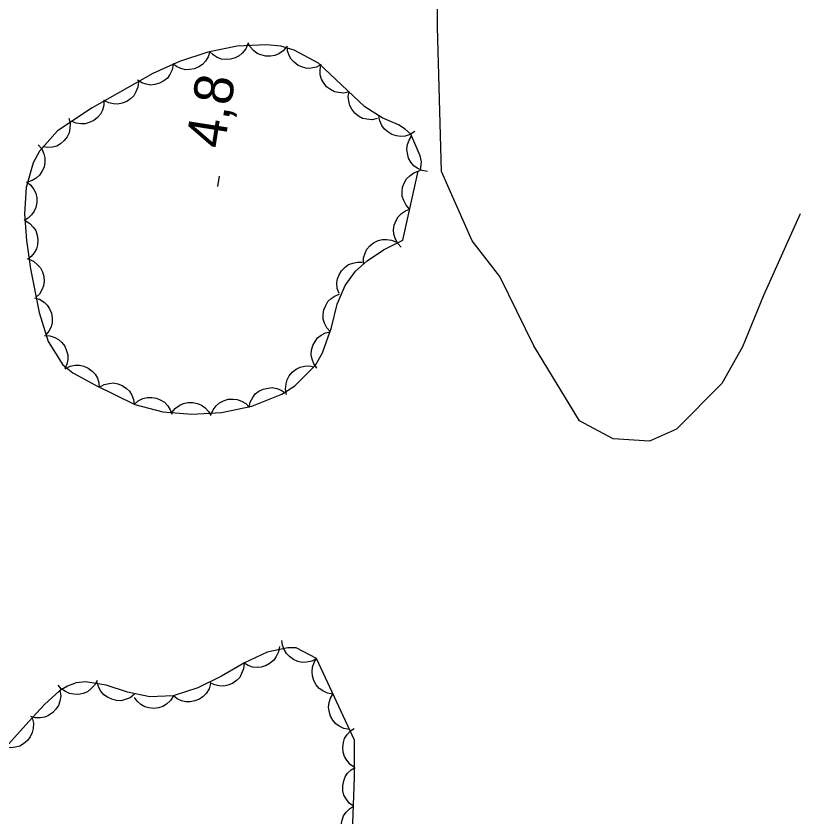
# Model space of a CAD drawing. Extents: x 282461 to 284471, y 5554090 to 5557646.
# Drawn here: x 283725.4 to 283785.5, y 5556089.3 to 5556150.9 of the extents above; entities that cross this region are included whole.
import ezdxf

# ---------------------------------------------------------------- set-up
doc = ezdxf.new("R2010")
doc.units = 0
for name, color, linetype in [('Niveau 1', 7, 'Continuous'), ('Niveau 3', 7, 'Continuous'), ('Niveau 44', 7, 'Continuous')]:
    doc.layers.add(name, color=color, linetype=linetype)

msp = doc.modelspace()

# ---------------------------------------------------------------- linework, layer by layer
at = {"layer": 'Niveau 1'}
msp.add_lwpolyline([(283785.75, 5556135.64), (283782.92, 5556129.36), (283781.32, 5556125.4), (283779.71, 5556122.6), (283776.24, 5556119.08), (283774.15, 5556118.14), (283771.35, 5556118.34), (283768.78, 5556119.71), (283765.25, 5556125.49), (283762.64, 5556130.81), (283760.53, 5556133.57), (283758.16, 5556138.89), (283757.84, 5556150.04), (283757.79, 5556157.71), (283760.25, 5556171.9), (283762.28, 5556180.51)], dxfattribs=at)
at = {"layer": 'Niveau 3'}
msp.add_line((283740.96, 5556137.75), (283741.08, 5556138.54), dxfattribs=at)
at = {"layer": 'Niveau 44'}
for points in [[(283746.25, 5556148.5), (283745.98, 5556148.19), (283745.65, 5556147.96), (283745.35, 5556147.82), (283745, 5556147.77), (283744.64, 5556147.77), (283744.27, 5556147.87), (283743.97, 5556147.99), (283743.69, 5556148.21), (283743.45, 5556148.49), (283743.28, 5556148.8)], [(283756.36, 5556138.92), (283756.55, 5556139), (283756.61, 5556139.65), (283756.53, 5556140.12), (283755.8, 5556141.77), (283755.37, 5556142.17), (283754.86, 5556142.5), (283753.59, 5556143.04), (283752.26, 5556143.89), (283748.7, 5556147.24), (283746.84, 5556148.25), (283745.8, 5556148.55), (283744.7, 5556148.66), (283742.44, 5556148.55), (283740.2, 5556148.09), (283738.02, 5556147.36), (283735.96, 5556146.44), (283731.28, 5556143.8), (283728.62, 5556142.03), (283727.23, 5556140.47), (283726.75, 5556139.56), (283726.21, 5556137.66), (283726.09, 5556135.65), (283726.23, 5556133.58), (283726.55, 5556131.42), (283727.21, 5556128.05), (283727.9, 5556125.83), (283729.03, 5556124.02), (283729.81, 5556123.4), (283731.55, 5556122.45), (283734.58, 5556120.97), (283736.74, 5556120.41), (283738.96, 5556120.24), (283741.25, 5556120.35), (283743.58, 5556120.84), (283745.87, 5556121.77), (283746.89, 5556122.41), (283748.46, 5556124), (283749.01, 5556124.96), (283749.71, 5556126.91), (283750.13, 5556128.68), (283750.74, 5556130.13), (283751.55, 5556131.24), (283752.45, 5556132.03), (283753.71, 5556132.87), (283755.18, 5556133.61), (283756.36, 5556138.92)], [(283743.26, 5556148.72), (283743.1, 5556148.33), (283742.84, 5556148.02), (283742.6, 5556147.8), (283742.29, 5556147.64), (283741.94, 5556147.54), (283741.56, 5556147.52), (283741.23, 5556147.55), (283740.91, 5556147.68), (283740.59, 5556147.87), (283740.33, 5556148.12)], [(283748.91, 5556147.13), (283748.54, 5556146.93), (283748.14, 5556146.86), (283747.82, 5556146.84), (283747.48, 5556146.93), (283747.14, 5556147.07), (283746.84, 5556147.31), (283746.61, 5556147.54), (283746.44, 5556147.84), (283746.32, 5556148.19), (283746.29, 5556148.55)], [(283740.33, 5556148.13), (283740.22, 5556147.73), (283740, 5556147.39), (283739.79, 5556147.14), (283739.5, 5556146.95), (283739.16, 5556146.8), (283738.78, 5556146.74), (283738.46, 5556146.73), (283738.12, 5556146.82), (283737.78, 5556146.97), (283737.5, 5556147.19)], [(283737.52, 5556147.14), (283737.45, 5556146.73), (283737.26, 5556146.37), (283737.08, 5556146.09), (283736.8, 5556145.88), (283736.48, 5556145.7), (283736.11, 5556145.6), (283735.79, 5556145.55), (283735.45, 5556145.61), (283735.1, 5556145.73), (283734.79, 5556145.92)], [(283751.05, 5556145.03), (283750.64, 5556144.94), (283750.24, 5556144.97), (283749.92, 5556145.04), (283749.61, 5556145.2), (283749.32, 5556145.43), (283749.09, 5556145.74), (283748.92, 5556146.01), (283748.84, 5556146.35), (283748.82, 5556146.72), (283748.87, 5556147.08)], [(283734.85, 5556145.81), (283734.81, 5556145.4), (283734.66, 5556145.02), (283734.5, 5556144.73), (283734.25, 5556144.49), (283733.95, 5556144.28), (283733.59, 5556144.15), (283733.27, 5556144.08), (283732.93, 5556144.1), (283732.57, 5556144.19), (283732.25, 5556144.34)], [(283753.22, 5556142.98), (283752.82, 5556142.89), (283752.41, 5556142.92), (283752.09, 5556142.99), (283751.78, 5556143.16), (283751.5, 5556143.38), (283751.27, 5556143.69), (283751.1, 5556143.97), (283751.02, 5556144.31), (283750.99, 5556144.68), (283751.05, 5556145.03)], [(283732.2, 5556144.41), (283732.2, 5556144), (283732.08, 5556143.61), (283731.94, 5556143.31), (283731.71, 5556143.05), (283731.42, 5556142.82), (283731.07, 5556142.67), (283730.76, 5556142.57), (283730.41, 5556142.57), (283730.05, 5556142.62), (283729.72, 5556142.76)], [(283729.5, 5556143.01), (283729.6, 5556142.61), (283729.58, 5556142.21), (283729.52, 5556141.88), (283729.36, 5556141.57), (283729.14, 5556141.28), (283728.85, 5556141.04), (283728.57, 5556140.86), (283728.23, 5556140.77), (283727.87, 5556140.74), (283727.51, 5556140.79)], [(283756.1, 5556141.97), (283755.75, 5556141.75), (283755.36, 5556141.63), (283755.04, 5556141.59), (283754.69, 5556141.64), (283754.34, 5556141.75), (283754.02, 5556141.96), (283753.77, 5556142.16), (283753.57, 5556142.45), (283753.42, 5556142.79), (283753.35, 5556143.14)], [(283757.07, 5556138.9), (283756.66, 5556138.97), (283756.3, 5556139.16), (283756.03, 5556139.34), (283755.81, 5556139.62), (283755.63, 5556139.94), (283755.54, 5556140.31), (283755.49, 5556140.63), (283755.55, 5556140.98), (283755.67, 5556141.32), (283755.86, 5556141.63)], [(283727.15, 5556140.96), (283727.41, 5556140.64), (283727.57, 5556140.27), (283727.66, 5556139.95), (283727.65, 5556139.6), (283727.59, 5556139.24), (283727.42, 5556138.89), (283727.25, 5556138.62), (283726.99, 5556138.39), (283726.67, 5556138.2), (283726.33, 5556138.08)], [(283755.71, 5556136.01), (283755.43, 5556136.31), (283755.25, 5556136.67), (283755.14, 5556136.98), (283755.13, 5556137.33), (283755.17, 5556137.7), (283755.32, 5556138.05), (283755.47, 5556138.33), (283755.72, 5556138.58), (283756.03, 5556138.79), (283756.36, 5556138.92)], [(283726.24, 5556138.1), (283726.57, 5556137.85), (283726.8, 5556137.52), (283726.96, 5556137.23), (283727.03, 5556136.88), (283727.04, 5556136.52), (283726.95, 5556136.14), (283726.84, 5556135.84), (283726.63, 5556135.56), (283726.37, 5556135.3), (283726.06, 5556135.12)], [(283755.06, 5556133.09), (283754.78, 5556133.39), (283754.6, 5556133.76), (283754.49, 5556134.07), (283754.48, 5556134.42), (283754.53, 5556134.78), (283754.67, 5556135.13), (283754.82, 5556135.42), (283755.08, 5556135.66), (283755.38, 5556135.87), (283755.71, 5556136.01)], [(283726.13, 5556135.12), (283726.49, 5556134.91), (283726.76, 5556134.61), (283726.95, 5556134.35), (283727.06, 5556134.01), (283727.12, 5556133.65), (283727.08, 5556133.27), (283727.01, 5556132.95), (283726.84, 5556132.65), (283726.61, 5556132.36), (283726.33, 5556132.14)], [(283752.15, 5556131.83), (283752.16, 5556132.25), (283752.28, 5556132.63), (283752.41, 5556132.93), (283752.65, 5556133.19), (283752.93, 5556133.42), (283753.28, 5556133.58), (283753.59, 5556133.68), (283753.94, 5556133.68), (283754.31, 5556133.62), (283754.64, 5556133.49)], [(283726.41, 5556132.15), (283726.79, 5556131.99), (283727.1, 5556131.73), (283727.32, 5556131.48), (283727.48, 5556131.17), (283727.58, 5556130.81), (283727.59, 5556130.43), (283727.56, 5556130.11), (283727.43, 5556129.79), (283727.23, 5556129.47), (283726.98, 5556129.22)], [(283750.29, 5556129.51), (283750.14, 5556129.9), (283750.12, 5556130.3), (283750.15, 5556130.63), (283750.28, 5556130.96), (283750.47, 5556131.27), (283750.74, 5556131.54), (283751, 5556131.74), (283751.33, 5556131.86), (283751.69, 5556131.93), (283752.05, 5556131.92)], [(283726.86, 5556129.19), (283727.25, 5556129.07), (283727.59, 5556128.84), (283727.84, 5556128.62), (283728.02, 5556128.33), (283728.16, 5556127.99), (283728.21, 5556127.61), (283728.22, 5556127.28), (283728.13, 5556126.95), (283727.97, 5556126.62), (283727.74, 5556126.34)], [(283749.63, 5556126.56), (283749.34, 5556126.86), (283749.17, 5556127.23), (283749.07, 5556127.54), (283749.06, 5556127.89), (283749.11, 5556128.25), (283749.26, 5556128.6), (283749.42, 5556128.89), (283749.67, 5556129.13), (283749.98, 5556129.33), (283750.32, 5556129.46)], [(283727.62, 5556126.28), (283728.04, 5556126.26), (283728.42, 5556126.13), (283728.71, 5556125.98), (283728.97, 5556125.74), (283729.19, 5556125.45), (283729.33, 5556125.1), (283729.42, 5556124.79), (283729.42, 5556124.44), (283729.35, 5556124.07), (283729.2, 5556123.75)], [(283748.58, 5556123.76), (283748.33, 5556124.09), (283748.2, 5556124.47), (283748.13, 5556124.8), (283748.16, 5556125.15), (283748.26, 5556125.5), (283748.44, 5556125.83), (283748.63, 5556126.1), (283748.91, 5556126.31), (283749.24, 5556126.48), (283749.59, 5556126.57)], [(283729.22, 5556123.72), (283729.59, 5556123.91), (283729.99, 5556123.99), (283730.31, 5556124), (283730.65, 5556123.92), (283730.99, 5556123.77), (283731.29, 5556123.53), (283731.52, 5556123.31), (283731.69, 5556123), (283731.8, 5556122.65), (283731.84, 5556122.29)], [(283746.24, 5556121.75), (283746.16, 5556122.16), (283746.2, 5556122.56), (283746.28, 5556122.88), (283746.45, 5556123.19), (283746.68, 5556123.47), (283746.99, 5556123.69), (283747.28, 5556123.85), (283747.62, 5556123.93), (283747.99, 5556123.94), (283748.34, 5556123.88)], [(283731.85, 5556122.31), (283732.21, 5556122.51), (283732.6, 5556122.6), (283732.93, 5556122.63), (283733.27, 5556122.57), (283733.61, 5556122.43), (283733.92, 5556122.21), (283734.17, 5556122), (283734.34, 5556121.69), (283734.48, 5556121.35), (283734.53, 5556121)], [(283743.36, 5556120.75), (283743.45, 5556121.16), (283743.65, 5556121.51), (283743.84, 5556121.78), (283744.12, 5556121.99), (283744.45, 5556122.16), (283744.82, 5556122.24), (283745.14, 5556122.27), (283745.49, 5556122.21), (283745.83, 5556122.08), (283746.13, 5556121.88)], [(283734.52, 5556120.98), (283734.84, 5556121.26), (283735.2, 5556121.43), (283735.52, 5556121.52), (283735.87, 5556121.52), (283736.23, 5556121.46), (283736.58, 5556121.31), (283736.86, 5556121.14), (283737.1, 5556120.88), (283737.29, 5556120.57), (283737.41, 5556120.24)], [(283737.43, 5556120.36), (283737.69, 5556120.68), (283738.03, 5556120.91), (283738.32, 5556121.06), (283738.66, 5556121.13), (283739.03, 5556121.13), (283739.4, 5556121.04), (283739.71, 5556120.93), (283739.98, 5556120.71), (283740.23, 5556120.44), (283740.41, 5556120.13)], [(283740.43, 5556120.18), (283740.59, 5556120.56), (283740.84, 5556120.88), (283741.08, 5556121.1), (283741.4, 5556121.26), (283741.75, 5556121.37), (283742.13, 5556121.38), (283742.45, 5556121.36), (283742.78, 5556121.23), (283743.1, 5556121.04), (283743.35, 5556120.79)], [(283748.55, 5556101.42), (283748.18, 5556101.22), (283747.78, 5556101.14), (283747.45, 5556101.12), (283747.11, 5556101.2), (283746.77, 5556101.34), (283746.46, 5556101.58), (283746.23, 5556101.8), (283746.05, 5556102.11), (283745.93, 5556102.46), (283745.89, 5556102.82)], [(283748.55, 5556101.42), (283746.99, 5556102.24), (283746.33, 5556102.24), (283744.76, 5556101.91), (283743.02, 5556101.09), (283741.25, 5556100.07), (283739.42, 5556099.17), (283737.53, 5556098.55), (283735.73, 5556098.47), (283734.01, 5556098.84), (283732.36, 5556099.37), (283730.77, 5556099.63), (283730.06, 5556099.54), (283729.4, 5556099.3), (283728.78, 5556098.93), (283727.62, 5556097.89), (283726.42, 5556096.58), (283724.43, 5556094.34), (283722.64, 5556091.88), (283722.39, 5556090.95), (283722.31, 5556089.96), (283722.5, 5556087.83)], [(283745.69, 5556102.35), (283745.62, 5556101.93), (283745.44, 5556101.57), (283745.26, 5556101.29), (283744.99, 5556101.06), (283744.67, 5556100.88), (283744.3, 5556100.77), (283743.98, 5556100.72), (283743.63, 5556100.77), (283743.28, 5556100.88), (283742.97, 5556101.07)], [(283749.81, 5556098.69), (283749.4, 5556098.76), (283749.03, 5556098.94), (283748.76, 5556099.12), (283748.53, 5556099.4), (283748.35, 5556099.72), (283748.25, 5556100.09), (283748.2, 5556100.41), (283748.25, 5556100.76), (283748.36, 5556101.11), (283748.55, 5556101.42)], [(283751.3, 5556087.34), (283751.48, 5556092.26), (283751.46, 5556095.13), (283748.55, 5556101.42)], [(283742.97, 5556101.06), (283742.94, 5556100.64), (283742.79, 5556100.26), (283742.64, 5556099.97), (283742.39, 5556099.73), (283742.08, 5556099.51), (283741.72, 5556099.38), (283741.41, 5556099.3), (283741.05, 5556099.32), (283740.69, 5556099.4), (283740.37, 5556099.56)], [(283731.67, 5556099.74), (283731.48, 5556099.37), (283731.2, 5556099.08), (283730.94, 5556098.87), (283730.61, 5556098.74), (283730.25, 5556098.66), (283729.87, 5556098.68), (283729.54, 5556098.72), (283729.23, 5556098.88), (283728.92, 5556099.1), (283728.69, 5556099.37)], [(283734.55, 5556098.67), (283734.22, 5556098.41), (283733.84, 5556098.26), (283733.52, 5556098.18), (283733.16, 5556098.2), (283732.8, 5556098.29), (283732.46, 5556098.46), (283732.19, 5556098.64), (283731.97, 5556098.92), (283731.79, 5556099.24), (283731.69, 5556099.59)], [(283728.81, 5556098.96), (283728.87, 5556098.54), (283728.8, 5556098.14), (283728.71, 5556097.82), (283728.51, 5556097.53), (283728.26, 5556097.26), (283727.94, 5556097.05), (283727.64, 5556096.91), (283727.29, 5556096.86), (283726.92, 5556096.86), (283726.57, 5556096.95)], [(283740.39, 5556099.49), (283740.28, 5556099.09), (283740.05, 5556098.74), (283739.84, 5556098.49), (283739.54, 5556098.3), (283739.2, 5556098.16), (283738.82, 5556098.1), (283738.5, 5556098.08), (283738.16, 5556098.18), (283737.82, 5556098.33), (283737.54, 5556098.55)], [(283737.54, 5556098.55), (283737.32, 5556098.19), (283737.01, 5556097.92), (283736.74, 5556097.74), (283736.4, 5556097.63), (283736.04, 5556097.59), (283735.65, 5556097.63), (283735.34, 5556097.71), (283735.03, 5556097.89), (283734.75, 5556098.13), (283734.54, 5556098.42)], [(283751.07, 5556095.97), (283750.66, 5556096.03), (283750.29, 5556096.21), (283750.02, 5556096.4), (283749.79, 5556096.67), (283749.61, 5556096.99), (283749.51, 5556097.36), (283749.46, 5556097.68), (283749.51, 5556098.03), (283749.63, 5556098.38), (283749.81, 5556098.69)], [(283726.67, 5556096.86), (283726.77, 5556096.45), (283726.75, 5556096.04), (283726.69, 5556095.72), (283726.53, 5556095.4), (283726.31, 5556095.11), (283726.01, 5556094.87), (283725.74, 5556094.69), (283725.4, 5556094.6), (283725.03, 5556094.56), (283724.67, 5556094.61)], [(283751.47, 5556093.05), (283751.13, 5556093.28), (283750.87, 5556093.6), (283750.69, 5556093.88), (283750.6, 5556094.22), (283750.57, 5556094.58), (283750.63, 5556094.96), (283750.71, 5556095.28), (283750.91, 5556095.57), (283751.16, 5556095.85), (283751.45, 5556096.05)], [(283751.4, 5556090.05), (283751.06, 5556090.29), (283750.82, 5556090.62), (283750.65, 5556090.91), (283750.58, 5556091.25), (283750.56, 5556091.62), (283750.64, 5556092), (283750.74, 5556092.31), (283750.94, 5556092.59), (283751.2, 5556092.86), (283751.51, 5556093.05)], [(283751.29, 5556087.04), (283750.95, 5556087.29), (283750.71, 5556087.62), (283750.55, 5556087.91), (283750.47, 5556088.25), (283750.45, 5556088.62), (283750.53, 5556088.99), (283750.63, 5556089.31), (283750.83, 5556089.59), (283751.09, 5556089.86), (283751.4, 5556090.05)]]:
    msp.add_lwpolyline(points, dxfattribs=at)

# ---------------------------------------------------------------- texts
at = {"layer": 'Niveau 3'}
msp.add_text('4,8  ', height=3, rotation=81.09575, dxfattribs=at).set_placement((283741.44, 5556140.59))

doc.saveas('drawing.dxf')
